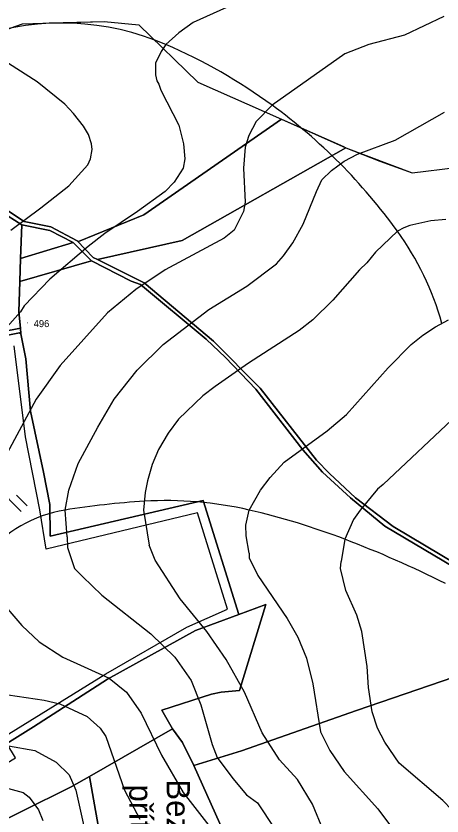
# Model space of a CAD drawing. Extents: x -510989 to -501240, y -1184665 to -1176089.
# Drawn here: x -509636 to -509271, y -1177379 to -1176694 of the extents above; entities that cross this region are included whole.
import ezdxf

# ---------------------------------------------------------------- set-up
doc = ezdxf.new("R2010")
doc.units = 0
for name, color, linetype in [('lesni_pozemek', 7, 'Continuous'), ('NAVRH_rozvodnice', 7, 'Continuous'), ('orna_puda', 7, 'Continuous'), ('ostatni_plocha_x_ostatni_komunikace', 7, 'Continuous'), ('popis', 7, 'Continuous'), ('STAV_erozne_ohrozene_plochy', 7, 'Continuous'), ('STAV_povodi', 7, 'Continuous'), ('STAV_systematicke_odvodneni', 7, 'Continuous'), ('trvaly_travni_porost', 7, 'Continuous'), ('vrstevnice_01', 7, 'Continuous'), ('vrstevnice_02', 7, 'Continuous'), ('vrstevnice_05', 7, 'Continuous')]:
    doc.layers.add(name, color=color, linetype=linetype)

msp = doc.modelspace()

# ---------------------------------------------------------------- linework, layer by layer
at = {"layer": 'lesni_pozemek'}
for points in [[(-509630.15, -1176700.17), (-509560.41, -1176698.23), (-509530.54, -1176700.95), (-509479.89, -1176750.15), (-509408.17, -1176782), (-509526.26, -1176863.96), (-509582.21, -1176886.82), (-509583.51, -1176886.14), (-509606.05, -1176874.31), (-509628.83, -1176869.79), (-509646.46, -1176858.04), (-509661.12, -1176832.39), (-509675.85, -1176816.28), (-509644.38, -1176798.53), (-509644.57, -1176784.44), (-509646.6, -1176784.19), (-509680.88, -1176717.83)], [(-509408.17, -1176782), (-509355.27, -1176805.51), (-509353.11, -1176806.47), (-509493.54, -1176885.99), (-509565.92, -1176902.26), (-509569.66, -1176900.38), (-509583.51, -1176886.14), (-509582.21, -1176886.82), (-509526.26, -1176863.96)], [(-509679.23, -1176818.18), (-509663.79, -1176834.93), (-509648.83, -1176861.01), (-509630.94, -1176872.43), (-509631.88, -1176901.37), (-509632.52, -1176920.96), (-509633.38, -1176947.19), (-509632.07, -1176961.15), (-509733.95, -1176981.07), (-509799.84, -1176991.79), (-509800.08, -1176951.18), (-509800.15, -1176939.62), (-509813.73, -1176903.76), (-509793.84, -1176894.76), (-509777.18, -1176875.21), (-509716.06, -1176838.94)], [(-509630.94, -1176872.43), (-509606.91, -1176877.37), (-509586.75, -1176887.66), (-509631.88, -1176901.37)], [(-509586.75, -1176887.66), (-509571.12, -1176903.33), (-509632.52, -1176920.96), (-509631.88, -1176901.37)]]:
    msp.add_lwpolyline(points, close=True, dxfattribs=at)
for points in [[(-509244, -1177171.92), (-509312.72, -1177131), (-509345.01, -1177106.48), (-509367.19, -1177085.7), (-509378.26, -1177074.22), (-509426.48, -1177012.45), (-509466.5, -1176972.27), (-509526.04, -1176922.21), (-509565.92, -1176902.26), (-509493.54, -1176885.99), (-509353.11, -1176806.47), (-509324.09, -1176817.98), (-509296.19, -1176827.86), (-509258.93, -1176823.29)], [(-509239.62, -1177253.18), (-509344.05, -1177288.82), (-509442.48, -1177323.45), (-509483.45, -1177336), (-509493.11, -1177316.19), (-509501.58, -1177304.5), (-509510.92, -1177288.49), (-509468.36, -1177274.88), (-509460.03, -1177273.07), (-509444.38, -1177271.72), (-509421.79, -1177198.03), (-509444.93, -1177206.61), (-509475.31, -1177108.83), (-509606.6, -1177139.45), (-509606.83, -1177112.29), (-509612.27, -1177084.51), (-509623.26, -1177032.3), (-509627.44, -1176987.47), (-509631.61, -1176966.04), (-509632.07, -1176961.15), (-509633.38, -1176947.19), (-509632.52, -1176920.96), (-509571.12, -1176903.33), (-509537.04, -1176920.79), (-509529.01, -1176923.65), (-509472.99, -1176970.62), (-509456.19, -1176986.36), (-509430.21, -1177013.29), (-509389.92, -1177065.31), (-509373.22, -1177084.58), (-509349.06, -1177106.47), (-509319.66, -1177130.84), (-509252.35, -1177170.69)], [(-509835.36, -1177418.23), (-509751.69, -1177352.23), (-509736.13, -1177373.95), (-509738.62, -1177375.49), (-509729.77, -1177387.4), (-509714.36, -1177376.56), (-509636.26, -1177329.52), (-509643.81, -1177316.99), (-509620.94, -1177302.87), (-509557.52, -1177262.12), (-509481.99, -1177220.36), (-509444.93, -1177206.61), (-509421.79, -1177198.03), (-509444.38, -1177271.72), (-509460.03, -1177273.07), (-509468.36, -1177274.88), (-509510.92, -1177288.49), (-509501.58, -1177304.5), (-509572.95, -1177345.3), (-509588.68, -1177354.29), (-509631, -1177375.54), (-509666.85, -1177393)], [(-509427.76, -1177460.22), (-509483.45, -1177336), (-509442.48, -1177323.45), (-509344.05, -1177288.82), (-509239.62, -1177253.18), (-509178.71, -1177230.79), (-509162.11, -1177239.33), (-509139.7, -1177268.69), (-509121.05, -1177297.71), (-509093.8, -1177346.5), (-509085.03, -1177368.79), (-509065.44, -1177400.5)], [(-509561.97, -1177406.86), (-509572.95, -1177345.3), (-509501.58, -1177304.5), (-509493.11, -1177316.19), (-509483.45, -1177336), (-509427.76, -1177460.22)]]:
    msp.add_lwpolyline(points, dxfattribs=at)
at = {"layer": 'NAVRH_rozvodnice'}
for centre, radius, start, end in [((-509596.72, -1176925.2), 225.67, 66.65907, 108.34439), ((-509693.46, -1177149.39), 469.84, 53.85117, 66.65907), ((-509703.2, -1177162.72), 486.34, 35.83284, 53.85117), ((-509512.65, -1177025.12), 251.31, 15.72766, 35.83284), ((-509483.45, -1177805.67), 697.46, 93.48074, 99.10431), ((-509506.75, -1177422.71), 313.79, 76.97048, 93.48074), ((-509576.54, -1177224.76), 109.13, 99.10431, 141.62047), ((-509576.35, -1177723.51), 622.54, 69.0826, 76.97048), ((-509692.3, -1178026.87), 947.3, 63.37796, 69.0826)]:
    msp.add_arc(centre, radius, start, end, dxfattribs=at)
at = {"layer": 'orna_puda'}
msp.add_lwpolyline([(-509710.87, -1176980.6), (-509632.88, -1176965.1), (-509631.61, -1176966.04), (-509627.44, -1176987.47), (-509623.26, -1177032.3), (-509612.27, -1177084.51), (-509606.83, -1177112.29), (-509606.6, -1177139.45), (-509475.31, -1177108.83), (-509444.93, -1177206.61), (-509481.99, -1177220.36), (-509557.52, -1177262.12), (-509620.94, -1177302.87), (-509643.81, -1177316.99)], dxfattribs=at)
at = {"layer": 'ostatni_plocha_x_ostatni_komunikace'}
for points in [[(-509252.35, -1177170.69), (-509319.66, -1177130.84), (-509349.06, -1177106.47), (-509373.22, -1177084.58), (-509389.92, -1177065.31), (-509430.21, -1177013.29), (-509456.19, -1176986.36), (-509472.99, -1176970.62), (-509529.01, -1176923.65), (-509537.04, -1176920.79), (-509571.12, -1176903.33), (-509586.75, -1176887.66), (-509606.91, -1176877.37), (-509630.94, -1176872.43), (-509648.83, -1176861.01)], [(-509646.46, -1176858.04), (-509628.83, -1176869.79), (-509606.05, -1176874.31), (-509583.51, -1176886.14), (-509569.66, -1176900.38), (-509565.92, -1176902.26), (-509526.04, -1176922.21), (-509466.5, -1176972.27), (-509426.48, -1177012.45), (-509378.26, -1177074.22), (-509367.19, -1177085.7), (-509345.01, -1177106.48), (-509312.72, -1177131), (-509244, -1177171.92)]]:
    msp.add_lwpolyline(points, dxfattribs=at)
msp.add_lwpolyline([(-509632.07, -1176961.15), (-509631.61, -1176966.04), (-509632.88, -1176965.1), (-509710.87, -1176980.6), (-509798.86, -1176995.29), (-509796.67, -1177001.1), (-509797.62, -1177017.43), (-509801.51, -1177017.43), (-509800.88, -1177007.84), (-509800.48, -1177001.68), (-509800.08, -1176995.49), (-509799.89, -1176992.55), (-509799.84, -1176991.79), (-509733.95, -1176981.07)], close=True, dxfattribs=at)
at = {"layer": 'popis'}
msp.add_lwpolyline([(-509655.52, -1176709), (-509630.15, -1176700.17), (-509595.28, -1176699.2), (-509560.41, -1176698.23), (-509530.54, -1176700.95), (-509479.89, -1176750.15), (-509408.17, -1176782), (-509353.11, -1176806.47), (-509296.19, -1176827.86), (-509258.93, -1176823.29)], dxfattribs=at)
at = {"layer": 'STAV_erozne_ohrozene_plochy'}
for p, q in [((-509658.42, -1177091.09), (-509631.28, -1177118.24)), ((-509635.39, -1177104.23), (-509626.27, -1177113.34))]:
    msp.add_line(p, q, dxfattribs=at)
at = {"layer": 'STAV_povodi'}
for centre, radius, start, end in [((-509596.72, -1176925.2), 225.67, 66.65907, 108.34439), ((-509693.46, -1177149.39), 469.84, 53.85117, 66.65907), ((-509703.2, -1177162.72), 486.34, 35.83284, 53.85117), ((-509512.65, -1177025.12), 251.31, 15.72766, 35.83284)]:
    msp.add_arc(centre, radius, start, end, dxfattribs=at)
at = {"layer": 'STAV_systematicke_odvodneni'}
for p, q in [((-509627.75, -1177054.28), (-509637.37, -1176976.21)), ((-509615.45, -1177116.85), (-509627.75, -1177054.28)), ((-509610.11, -1177150.54), (-509615.45, -1177116.85)), ((-509480.22, -1177119.52), (-509610.11, -1177150.54)), ((-509454.56, -1177201.87), (-509480.22, -1177119.52)), ((-509489.3, -1177217.38), (-509454.56, -1177201.87)), ((-509558.79, -1177257.49), (-509489.3, -1177217.38)), ((-509733.58, -1177365.51), (-509558.79, -1177257.49))]:
    msp.add_line(p, q, dxfattribs=at)
at = {"layer": 'trvaly_travni_porost'}
msp.add_lwpolyline([(-509572.95, -1177345.3), (-509561.97, -1177406.86), (-509546.91, -1177453.53), (-509589.76, -1177453.23), (-509611.17, -1177445.97), (-509633.68, -1177445.21), (-509643.12, -1177442.55), (-509661.92, -1177399.66), (-509662.19, -1177399.04), (-509666.85, -1177393), (-509631, -1177375.54), (-509588.68, -1177354.29)], close=True, dxfattribs=at)
at = {"layer": 'vrstevnice_01'}
for points in [[(-509269.31, -1176694), (-509302.81, -1176710), (-509333.31, -1176718), (-509354, -1176726), (-509416.31, -1176770), (-509430, -1176784), (-509436.41, -1176796), (-509439.31, -1176806), (-509440.91, -1176824), (-509439.41, -1176853), (-509440.91, -1176861), (-509449, -1176877), (-509457.5, -1176884), (-509508, -1176911)], [(-509640.31, -1176877), (-509614.59, -1176858), (-509590.5, -1176839), (-509574.19, -1176821), (-509571.91, -1176816), (-509570.5, -1176808), (-509571.09, -1176803), (-509573.69, -1176795), (-509578.09, -1176788), (-509586.41, -1176777), (-509594.09, -1176769), (-509617.59, -1176750), (-509656.69, -1176725)], [(-509267.41, -1176868), (-509280.41, -1176869), (-509298.31, -1176873), (-509303.59, -1176875), (-509308.91, -1176878), (-509327.81, -1176896), (-509335.19, -1176905), (-509341.31, -1176911), (-509364.19, -1176937), (-509381.41, -1176954), (-509393.19, -1176963), (-509436.59, -1176991), (-509465.19, -1177011), (-509475.59, -1177019), (-509496.59, -1177039), (-509505.31, -1177051), (-509513.69, -1177065), (-509519.19, -1177078), (-509523.19, -1177092), (-509525.09, -1177102), (-509526.5, -1177117), (-509521.81, -1177147)], [(-509508, -1176911), (-509533.19, -1176928), (-509557.41, -1176948), (-509598, -1176993), (-509618.41, -1177022), (-509650.09, -1177080), (-509654.81, -1177092), (-509660.5, -1177114), (-509662.81, -1177134)], [(-509257.59, -1177035), (-509321.19, -1177095), (-509326.09, -1177099), (-509340.81, -1177117), (-509346.5, -1177125), (-509354.09, -1177142), (-509357.19, -1177161)], [(-509788.5, -1177122), (-509798.59, -1177170), (-509798.91, -1177193), (-509797, -1177217), (-509793.41, -1177234), (-509785.09, -1177255), (-509772.31, -1177275), (-509766.41, -1177282), (-509749.69, -1177295), (-509741.19, -1177300), (-509726.5, -1177306), (-509700.5, -1177314), (-509676.31, -1177317), (-509642.19, -1177319), (-509619.69, -1177323), (-509601.41, -1177333), (-509590.19, -1177344), (-509584.59, -1177357), (-509577.81, -1177388)], [(-509662.81, -1177134), (-509662.09, -1177157), (-509656.31, -1177178), (-509642.81, -1177202), (-509630.81, -1177216), (-509616.09, -1177230), (-509595.81, -1177243), (-509555.91, -1177261), (-509541, -1177273), (-509528.5, -1177291), (-509511.19, -1177327), (-509492.5, -1177359), (-509468.69, -1177390)], [(-509372.41, -1177392), (-509381.69, -1177369), (-509394.59, -1177348), (-509409.91, -1177331), (-509424.81, -1177308), (-509440, -1177273), (-509455.59, -1177245), (-509472.19, -1177221), (-509495.09, -1177193), (-509516.59, -1177160), (-509521.81, -1177147), (-509521.81, -1177147)], [(-509254.69, -1177382), (-509270.09, -1177366), (-509307.5, -1177334), (-509319.81, -1177316), (-509326, -1177304), (-509330.59, -1177290), (-509333.69, -1177269), (-509335, -1177251), (-509339.5, -1177221), (-509343.69, -1177207), (-509353.09, -1177186), (-509357.59, -1177167), (-509357.19, -1177161)]]:
    msp.add_lwpolyline(points, dxfattribs=at)
at = {"layer": 'vrstevnice_02'}
msp.add_line((-509634, -1176957), (-509634, -1176957), dxfattribs=at)
for points in [[(-509443.91, -1176681), (-509484.09, -1176699), (-509496.41, -1176708), (-509507.31, -1176718), (-509511.41, -1176724), (-509516.31, -1176734), (-509516.31, -1176744), (-509515.19, -1176749), (-509513.41, -1176752), (-509511.81, -1176757), (-509496.31, -1176787), (-509492.31, -1176803), (-509491.19, -1176816), (-509492.69, -1176824), (-509500.31, -1176836), (-509507.91, -1176844), (-509531.59, -1176861), (-509559.59, -1176880), (-509574.09, -1176891), (-509606.69, -1176919), (-509628.91, -1176942), (-509631.91, -1176947), (-509643.5, -1176960)], [(-509592, -1177140), (-509593.81, -1177117), (-509590.59, -1177100), (-509582.59, -1177077), (-509565.81, -1177046), (-509551.59, -1177022), (-509531.91, -1176997), (-509509.69, -1176975), (-509470.5, -1176945), (-509438, -1176925), (-509412.59, -1176906), (-509406.5, -1176899), (-509398.69, -1176888), (-509389.69, -1176872), (-509378.41, -1176844), (-509373.81, -1176834), (-509365.41, -1176826), (-509354.69, -1176818), (-509343.09, -1176812), (-509311, -1176800), (-509268.59, -1176776)], [(-509436.09, -1177154), (-509438.69, -1177139), (-509438.81, -1177130), (-509436, -1177117), (-509426.41, -1177100), (-509418.09, -1177089), (-509406.09, -1177076), (-509369.09, -1177049), (-509352.69, -1177035), (-509316.81, -1176995), (-509297.31, -1176975), (-509287.31, -1176967), (-509276.31, -1176960), (-509265.19, -1176954)], [(-509841, -1177118), (-509843.31, -1177127), (-509848.81, -1177169), (-509848.31, -1177232), (-509845.19, -1177255), (-509839.5, -1177277), (-509834.5, -1177288), (-509823.19, -1177308), (-509808, -1177328), (-509792.69, -1177340), (-509771.69, -1177350), (-509749.31, -1177355), (-509730.59, -1177356), (-509648.59, -1177354), (-509629.69, -1177359), (-509624.5, -1177363), (-509616.41, -1177374), (-509612.91, -1177383)], [(-509723.59, -1177128), (-509726.19, -1177165), (-509726.5, -1177198), (-509722.81, -1177220), (-509711.81, -1177241), (-509695.91, -1177257), (-509676.19, -1177268), (-509658.31, -1177273), (-509611.59, -1177280), (-509598.19, -1177283), (-509574.91, -1177294), (-509563.81, -1177304), (-509558.81, -1177311), (-509542.81, -1177357), (-509529.81, -1177382)], [(-509592, -1177140), (-509591.59, -1177149), (-509585.59, -1177167), (-509578.91, -1177174), (-509562.19, -1177190), (-509520.41, -1177223), (-509499.81, -1177243), (-509485.69, -1177263), (-509477.31, -1177284), (-509467.59, -1177318), (-509463.31, -1177329), (-509450, -1177347), (-509438.19, -1177361), (-509428.81, -1177368), (-509414.41, -1177390)], [(-509436.09, -1177154), (-509436.09, -1177158), (-509428.69, -1177173), (-509403.31, -1177210), (-509394.31, -1177226), (-509387, -1177244), (-509381.41, -1177266), (-509374.81, -1177307), (-509366.91, -1177323), (-509354.5, -1177341), (-509325.81, -1177373), (-509312.41, -1177391)]]:
    msp.add_lwpolyline(points, dxfattribs=at)

# ---------------------------------------------------------------- texts
at = {"layer": 'NAVRH_rozvodnice'}
for s, p in [('přítok "CH"', (-509538.73, -1177352.24)), ('Bezejmenný', (-509506.73, -1177347.83))]:
    msp.add_text(s, height=20, rotation=270, dxfattribs=at).set_placement(p)
at = {"layer": 'vrstevnice_05'}
for s, p in [('.', (-509626.93, -1176957.06)), ('496', (-509620.67, -1176960.2))]:
    msp.add_text(s, height=6, dxfattribs=at).set_placement(p)

doc.saveas('drawing.dxf')
